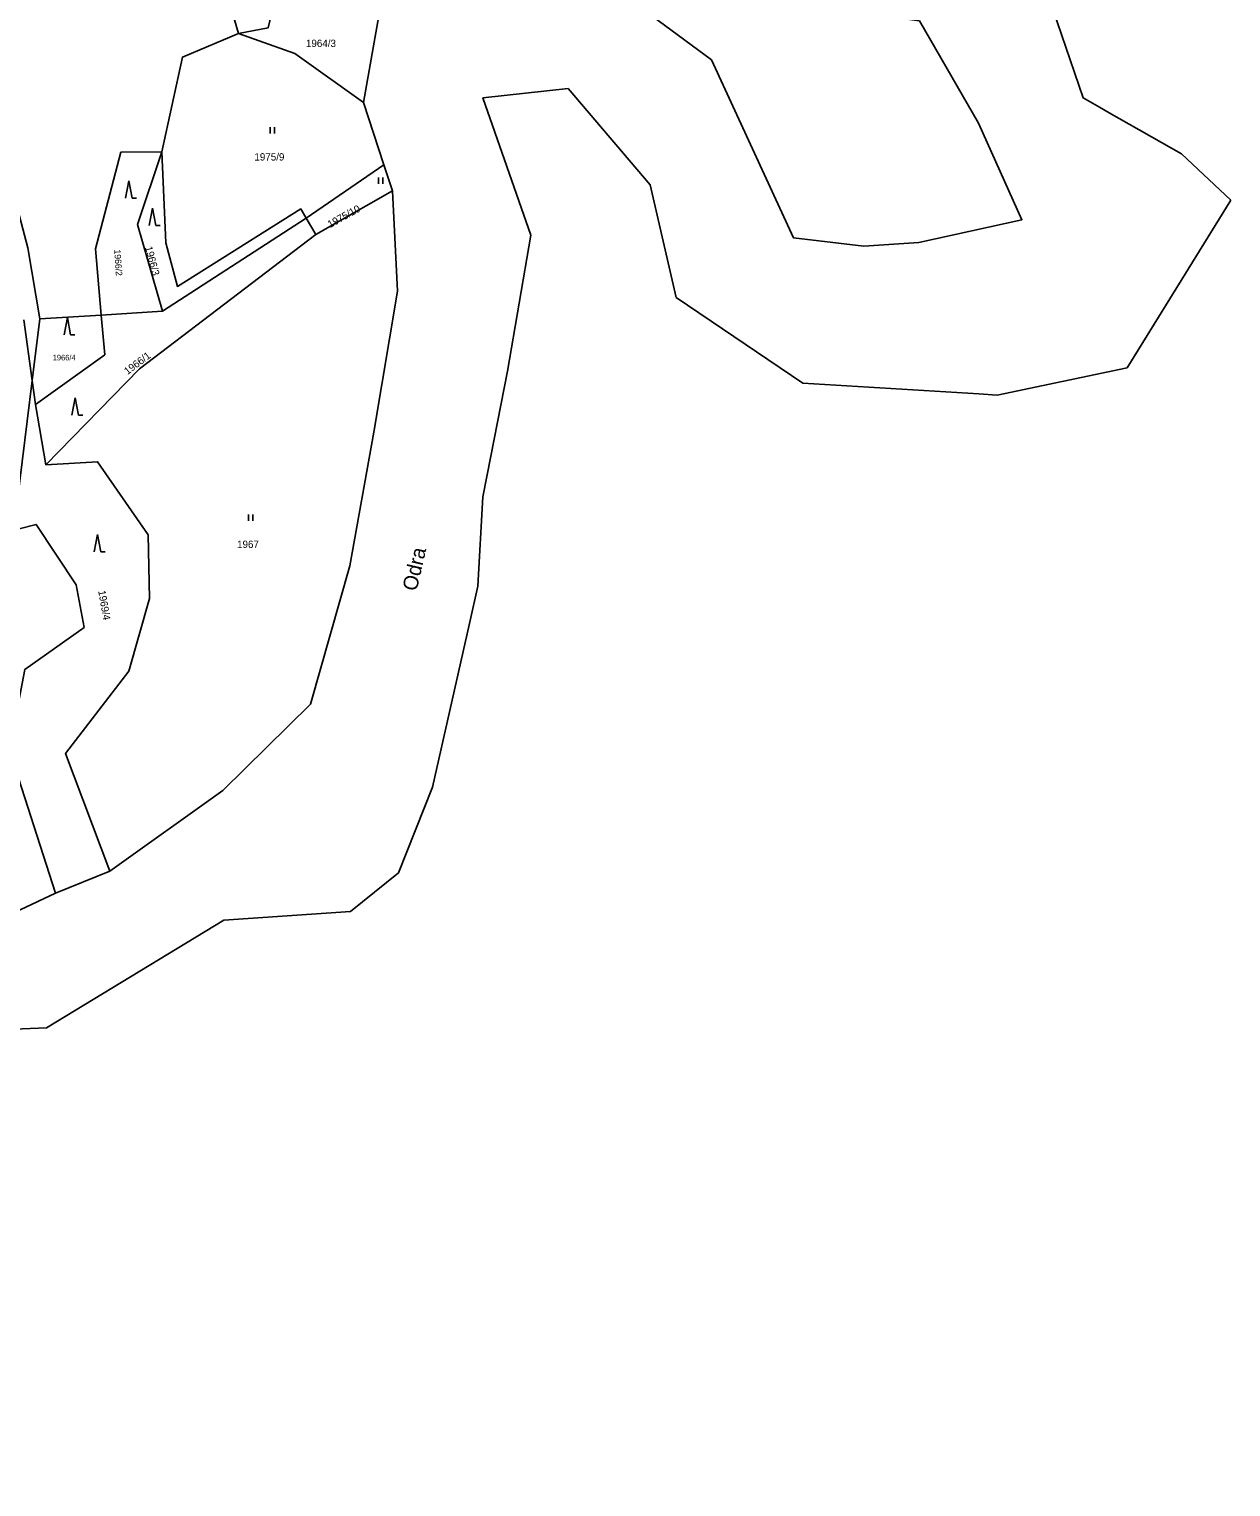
# Model space of a CAD drawing. Extents: x -504988 to -494607, y -1123820 to -1114018.
# Drawn here: x -494885.2 to -494606.9, y -1119814.2 to -1119476.6 of the extents above; entities that cross this region are included whole.
import ezdxf

# ---------------------------------------------------------------- set-up
doc = ezdxf.new("R2010")
doc.units = 0
for name, color, linetype in [('Hranice parcel', 7, 'Continuous'), ('Parcelní čísla', 7, 'Continuous'), ('Pop  PČ popisy', 7, 'Continuous'), ('Značky kultur', 7, 'Continuous')]:
    doc.layers.add(name, color=color, linetype=linetype)

msp = doc.modelspace()

# ---------------------------------------------------------------- linework, layer by layer
at = {"layer": 'Hranice parcel'}
for p, q in [((-494803.06, -1119508.08), (-494807.84, -1119493.58)), ((-494821.09, -1119520.37), (-494803.06, -1119508.08)), ((-494801.08, -1119514.07), (-494803.06, -1119508.08)), ((-494818.82, -1119524.18), (-494801.08, -1119514.07)), ((-494821.09, -1119520.37), (-494854.36, -1119541.96)), ((-494818.82, -1119524.18), (-494821.09, -1119520.37)), ((-494854.36, -1119541.96), (-494868.55, -1119542.85)), ((-494884.54, -1119557.99), (-494886.46, -1119543.98)), ((-494882.78, -1119543.74), (-494884.54, -1119557.99)), ((-494868.55, -1119542.85), (-494882.78, -1119543.74)), ((-494884.54, -1119557.99), (-494883.77, -1119563.58)), ((-494883.77, -1119563.58), (-494881.39, -1119577.53)), ((-494879.13, -1119676.7), (-494866.56, -1119671.63)), ((-494894.38, -1119683.93), (-494879.13, -1119676.7))]:
    msp.add_line(p, q, dxfattribs=at)
for points in [[(-494766.78, -1119457.62), (-494745.74, -1119470.07), (-494727.22, -1119483.72), (-494708.18, -1119524.99), (-494691.91, -1119526.88), (-494679.15, -1119526.01), (-494655.3, -1119520.79), (-494665.37, -1119498.44), (-494679.06, -1119474.73), (-494711.1, -1119470.43), (-494729.33, -1119454.28), (-494735.3, -1119440.52), (-494731.53, -1119429.45), (-494717.72, -1119410.23)], [(-494809.57, -1119447.78), (-494822.38, -1119454.66), (-494839.01, -1119469.99), (-494836.76, -1119477.61)], [(-494637.38, -1119494.71), (-494641.16, -1119492.56), (-494650.18, -1119466.03), (-494667.4, -1119451.38), (-494689.69, -1119447.9)], [(-494804.48, -1119455.89), (-494828.34, -1119469.78), (-494829.87, -1119476.29), (-494836.76, -1119477.61)], [(-494807.84, -1119493.58), (-494804.04, -1119472.25), (-494790.05, -1119463.56)], [(-494900.21, -1119477.48), (-494898.76, -1119477.38), (-494885.55, -1119527.3), (-494882.78, -1119543.74)], [(-494854.51, -1119505.06), (-494849.76, -1119483.1), (-494836.76, -1119477.61)], [(-494836.76, -1119477.61), (-494823.73, -1119482.28), (-494807.84, -1119493.58)], [(-494778.32, -1119575.56), (-494774.48, -1119555.84), (-494769.02, -1119524.35), (-494780.16, -1119492.57), (-494760.43, -1119490.39), (-494741.41, -1119512.71), (-494735.41, -1119538.76), (-494706.08, -1119558.59), (-494665.26, -1119561.07)], [(-494606.92, -1119516.23), (-494618.36, -1119505.49), (-494635.14, -1119495.98), (-494637.38, -1119494.71)], [(-494854.51, -1119505.06), (-494863.98, -1119505.14), (-494869.89, -1119527.53), (-494868.55, -1119542.85)], [(-494854.36, -1119541.96), (-494860.14, -1119521.86), (-494854.51, -1119505.06)], [(-494821.09, -1119520.37), (-494822.35, -1119518.26), (-494850.89, -1119536.23), (-494853.59, -1119526.12), (-494854.51, -1119505.06)], [(-494866.56, -1119671.63), (-494840.35, -1119652.96), (-494820.09, -1119632.95), (-494810.99, -1119600.9), (-494805.41, -1119569.94), (-494799.97, -1119537.35), (-494801.08, -1119514.07)], [(-494665.26, -1119561.07), (-494661.04, -1119561.36), (-494630.97, -1119555.08), (-494606.92, -1119516.23)], [(-494881.39, -1119577.53), (-494859.68, -1119555.3), (-494818.82, -1119524.18)], [(-494868.55, -1119542.85), (-494867.74, -1119552.05), (-494883.77, -1119563.58)], [(-495026.62, -1119605.96), (-495009.47, -1119570.98), (-494982.71, -1119560.77), (-494962.84, -1119565.38), (-494950.3, -1119573.08), (-494937.83, -1119583.01), (-494902.16, -1119588.89), (-494888.03, -1119586.23), (-494884.54, -1119557.99)], [(-495004.03, -1119605.44), (-495018.59, -1119598.15), (-495012.59, -1119579.27), (-494981.55, -1119570.83), (-494962.24, -1119579.3), (-494943.32, -1119588.99), (-494902.43, -1119596.14), (-494883.65, -1119591.34), (-494874.33, -1119605.31), (-494872.52, -1119615.2), (-494886.22, -1119624.9), (-494889.77, -1119643.59), (-494879.13, -1119676.7)], [(-494783.27, -1119614.26), (-494781.36, -1119605.67), (-494780.14, -1119584.94), (-494778.32, -1119575.56)], [(-494866.56, -1119671.63), (-494876.79, -1119644.41), (-494862.13, -1119625.29), (-494857.34, -1119608.47), (-494857.71, -1119593.71), (-494869.39, -1119576.82), (-494881.39, -1119577.53)], [(-494975.6, -1119810.57), (-494960.12, -1119814.23), (-494943.09, -1119807.44), (-494935.71, -1119794.39), (-494934.99, -1119778.77), (-494934.63, -1119771.63), (-494934.95, -1119771.01), (-494945.68, -1119749.32), (-494942.28, -1119735.21), (-494905.84, -1119708.93), (-494881.22, -1119707.93), (-494840.17, -1119683.01), (-494810.84, -1119680.98), (-494799.68, -1119672.04), (-494791.8, -1119652.22), (-494783.27, -1119614.26)]]:
    msp.add_lwpolyline(points, dxfattribs=at)
at = {"layer": 'Značky kultur'}
for p, q in [((-494829.44, -1119500.81), (-494829.44, -1119499.31)), ((-494828.44, -1119500.81), (-494828.44, -1119499.31)), ((-494862.16, -1119511.78), (-494862.91, -1119515.78)), ((-494861.41, -1119515.78), (-494862.16, -1119511.78)), ((-494804.36, -1119512.49), (-494804.36, -1119510.99)), ((-494803.36, -1119512.49), (-494803.36, -1119510.99)), ((-494861.41, -1119515.78), (-494860.41, -1119515.78)), ((-494856.68, -1119518.11), (-494857.43, -1119522.11)), ((-494855.93, -1119522.11), (-494856.68, -1119518.11)), ((-494855.93, -1119522.11), (-494854.93, -1119522.11)), ((-494876.4, -1119543.39), (-494877.15, -1119547.39)), ((-494875.65, -1119547.39), (-494876.4, -1119543.39)), ((-494875.65, -1119547.39), (-494874.65, -1119547.39)), ((-494874.6, -1119562.01), (-494875.35, -1119566.01)), ((-494873.85, -1119566.01), (-494874.6, -1119562.01)), ((-494873.85, -1119566.01), (-494872.85, -1119566.01)), ((-494834.43, -1119590.54), (-494834.43, -1119589.04)), ((-494833.43, -1119590.54), (-494833.43, -1119589.04)), ((-494869.42, -1119593.67), (-494870.17, -1119597.67)), ((-494868.67, -1119597.67), (-494869.42, -1119593.67)), ((-494868.67, -1119597.67), (-494867.67, -1119597.67))]:
    msp.add_line(p, q, dxfattribs=at)

# ---------------------------------------------------------------- texts
at = {"layer": 'Parcelní čísla'}
for s, height, p in [('1964/3', 1.7, (-494821.14, -1119480.77)), ('1975/9', 1.7, (-494833.08, -1119507.06)), ('1966/4', 1.3, (-494879.79, -1119553.35)), ('1967', 1.7, (-494837.09, -1119596.79))]:
    msp.add_text(s, height=height, dxfattribs=at).set_placement(p)
for s, height, rotation, p in [('1975/10', 1.7, 29, (-494815.55, -1119522.71)), ('1966/2', 1.5, 274, (-494865.57, -1119527.71)), ('1966/3', 1.7, 285, (-494858.43, -1119527.14)), ('1966/1', 1.7, 37, (-494862.47, -1119556.76)), ('1969/4', 1.7, 280, (-494869.26, -1119606.76))]:
    msp.add_text(s, height=height, rotation=rotation, dxfattribs=at).set_placement(p)
at = {"layer": 'Pop  PČ popisy'}
msp.add_text('Odra', height=3.4, rotation=77, dxfattribs=at).set_placement((-494795.53, -1119606.94))

doc.saveas('drawing.dxf')
